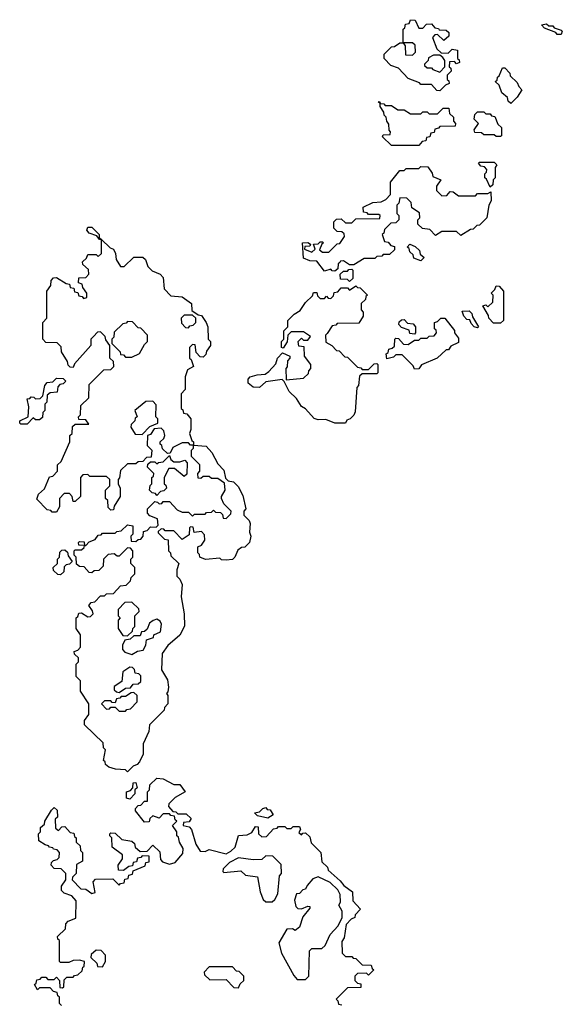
# Model space of a CAD drawing. Extents: x 2106670 to 2323771, y 35271 to 224896.
# Tile 340 of 419: x 2281670 to 2284260, y 147431 to 152130. Entities that reach past the tile are written whole.
import ezdxf

# ---------------------------------------------------------------- set-up
doc = ezdxf.new("R2010")
doc.units = 0

msp = doc.modelspace()

# ---------------------------------------------------------------- linework, layer by layer
at = {"layer": '0CON20XD'}
for points in [[(2283675, 151790), (2283661.7, 151791.7), (2283635, 151820), (2283585, 151820), (2283578.3, 151828.3), (2283525, 151850), (2283478.3, 151898.3), (2283441.7, 151911.7), (2283410, 151945), (2283410, 151965), (2283445, 152000), (2283458.3, 152001.7), (2283485, 152020), (2283500, 152020), (2283500, 152085), (2283508.3, 152091.7), (2283511.7, 152108.3), (2283528.3, 152111.7), (2283535, 152130), (2283558.3, 152128.3), (2283575, 152090), (2283595, 152090), (2283611.7, 152108.3), (2283635, 152110), (2283651.7, 152091.7), (2283668.3, 152088.3), (2283671.7, 152081.7), (2283705, 152080), (2283718.3, 152068.3), (2283718.3, 152051.7), (2283695, 152030), (2283665, 152060), (2283651.7, 152058.3), (2283640, 152045), (2283661.7, 151991.7), (2283681.7, 151971.7), (2283715, 151970), (2283735, 151990), (2283760, 151985), (2283760, 151945), (2283768.3, 151938.3), (2283770, 151925), (2283755, 151920), (2283745, 151930), (2283721.7, 151928.3), (2283720, 151905), (2283728.3, 151898.3), (2283730, 151885), (2283710, 151865), (2283710, 151845), (2283718.3, 151838.3), (2283720, 151825), (2283701.7, 151818.3), (2283675, 151790)], [(2284255, 152060), (2284235, 152060), (2284228.3, 152068.3), (2284175, 152090), (2284160, 152105), (2284185, 152110), (2284195, 152100), (2284215, 152100), (2284221.7, 152091.7), (2284255, 152080), (2284260, 152075), (2284255, 152060)], [(2283545, 151960), (2283560, 151975), (2283558.3, 152008.3), (2283545, 152020), (2283500, 152020), (2283510, 152005), (2283511.7, 151961.7), (2283545, 151960)], [(2283675, 151880), (2283700, 151905), (2283700, 151935), (2283690, 151950), (2283675, 151960), (2283645, 151960), (2283621.7, 151948.3), (2283620, 151935), (2283601.7, 151918.3), (2283601.7, 151911.7), (2283615, 151900), (2283635, 151900), (2283641.7, 151891.7), (2283675, 151880)], [(2284015, 151730), (2284001.7, 151741.7), (2283998.3, 151758.3), (2283971.7, 151781.7), (2283958.3, 151818.3), (2283940, 151835), (2283948.3, 151841.7), (2283950, 151855), (2283958.3, 151861.7), (2283975, 151900), (2283985, 151900), (2284010, 151875), (2284011.7, 151861.7), (2284045, 151830), (2284051.7, 151811.7), (2284067.5, 151795), (2284045, 151760), (2284015, 151730)], [(2283575, 151530), (2283445, 151530), (2283401.7, 151571.7), (2283405, 151580), (2283438.3, 151581.7), (2283440, 151595), (2283433, 151603), (2283431.7, 151631.7), (2283422.5, 151645), (2283420, 151665), (2283410, 151675), (2283408.3, 151688.3), (2283390, 151715), (2283390, 151730), (2283381.7, 151738.3), (2283388.3, 151738.3), (2283390, 151730), (2283408.3, 151728.3), (2283415, 151720), (2283445, 151720), (2283475, 151700), (2283505, 151700), (2283535, 151680), (2283585, 151680), (2283595, 151690), (2283615, 151690), (2283625, 151680), (2283665, 151680), (2283691.7, 151708.3), (2283718.3, 151708.3), (2283721.7, 151681.7), (2283740, 151665), (2283740, 151645), (2283750, 151635), (2283748.3, 151621.7), (2283675, 151620), (2283668.3, 151611.7), (2283651.7, 151608.3), (2283648.3, 151591.7), (2283631.7, 151588.3), (2283628.3, 151571.7), (2283611.7, 151568.3), (2283608.3, 151551.7), (2283591.7, 151548.3), (2283575, 151530)], [(2283965, 151572.5), (2283945, 151572.5), (2283935, 151580), (2283885, 151580), (2283875, 151590), (2283841.7, 151591.7), (2283840, 151605), (2283860, 151635), (2283840, 151655), (2283841.7, 151678.3), (2283855, 151690), (2283885, 151690), (2283895, 151680), (2283915, 151680), (2283921.7, 151671.7), (2283938.3, 151668.3), (2283951.7, 151631.7), (2283970, 151615), (2283970, 151575), (2283965, 151572.5)], [(2283915, 151330), (2283898.3, 151368.3), (2283890, 151375), (2283890, 151395), (2283898.3, 151401.7), (2283900, 151415), (2283888.3, 151428.3), (2283871.7, 151431.7), (2283860, 151445), (2283865, 151450), (2283935, 151450), (2283947.5, 151437.5), (2283940, 151425), (2283940, 151375), (2283930, 151365), (2283928.3, 151341.7), (2283915, 151330)], [(2283175, 150930), (2283161.7, 150931.7), (2283155, 150940), (2283125, 150930), (2283088.3, 150978.3), (2283055, 150980), (2283025, 150992.5), (2283020, 151065), (2283045, 151067.5), (2283058.3, 151058.3), (2283055, 151050), (2283031.7, 151048.3), (2283030, 151035), (2283065, 151020), (2283080, 151035), (2283071.7, 151058.3), (2283095, 151060), (2283105, 151070), (2283115, 151070), (2283120, 151065), (2283111.7, 151058.3), (2283101.7, 151031.7), (2283115, 151020), (2283145, 151020), (2283185, 151060), (2283198.3, 151061.7), (2283220, 151095), (2283218.3, 151108.3), (2283208.3, 151118.3), (2283185, 151120), (2283170, 151135), (2283170, 151165), (2283181.7, 151178.3), (2283205, 151180), (2283225, 151160), (2283255, 151160), (2283275, 151180), (2283388.3, 151181.7), (2283390, 151195), (2283385, 151200), (2283335, 151200), (2283328.3, 151208.3), (2283311.7, 151211.7), (2283310, 151235), (2283355, 151257.5), (2283395, 151260), (2283418.3, 151271.7), (2283440, 151295), (2283440, 151355), (2283485, 151410), (2283505, 151410), (2283515, 151420), (2283575, 151420), (2283585, 151430), (2283618.3, 151428.3), (2283638.3, 151398.3), (2283641.7, 151381.7), (2283680, 151365), (2283660, 151335), (2283660, 151315), (2283685, 151290), (2283708.3, 151291.7), (2283725, 151310), (2283738.3, 151308.3), (2283765, 151290), (2283845, 151290), (2283855, 151300), (2283905, 151300), (2283918.3, 151308.3), (2283920, 151265), (2283910, 151245), (2283900, 151185), (2283865, 151150), (2283851.7, 151148.3), (2283835, 151130), (2283821.7, 151128.3), (2283775, 151100), (2283755, 151120), (2283685, 151120), (2283655, 151100), (2283628.3, 151128.3), (2283593, 151133), (2283570, 151155), (2283570, 151175), (2283580, 151185), (2283578.3, 151208.3), (2283541.7, 151231.7), (2283538.3, 151258.3), (2283518.3, 151278.3), (2283485, 151280), (2283480, 151255), (2283470, 151245), (2283470, 151205), (2283480, 151195), (2283480, 151175), (2283465, 151160), (2283441.7, 151158.3), (2283411.7, 151128.3), (2283408.3, 151111.7), (2283400, 151105), (2283411.7, 151071.7), (2283428.3, 151068.3), (2283441.7, 151051.7), (2283458.3, 151048.3), (2283458.3, 151031.7), (2283435, 151010), (2283405, 151010), (2283398.3, 151001.7), (2283375, 151000), (2283365, 150990), (2283315, 150990), (2283265, 150960), (2283245, 150960), (2283215, 150980), (2283201.7, 150978.3), (2283198.3, 150971.7), (2283190, 150965), (2283188.3, 150941.7), (2283175, 150930)], [(2282185, 148540), (2282175, 148550), (2282127, 148553), (2282095, 148562.5), (2282080, 148575), (2282078.3, 148588.3), (2282070, 148595), (2282080, 148645), (2282070, 148655), (2282068.3, 148678.3), (2281980, 148765), (2281980, 148785), (2282000, 148815), (2282000, 148865), (2281960, 148925), (2281960, 148975), (2281940, 148995), (2281940, 149055), (2281950, 149065), (2281950, 149085), (2281931.7, 149101.7), (2281930, 149115), (2281948.3, 149121.7), (2281960, 149135), (2281960, 149195), (2281940, 149225), (2281940, 149275), (2281948.3, 149281.7), (2281951.7, 149298.3), (2281965, 149300), (2281995, 149280), (2282008.3, 149281.7), (2282020, 149295), (2282018.3, 149308.3), (2282000, 149335), (2282011.7, 149348.3), (2282028.3, 149351.7), (2282055, 149380), (2282075, 149380), (2282085, 149390), (2282118.3, 149391.7), (2282151.7, 149428.3), (2282178.3, 149431.7), (2282198.3, 149451.7), (2282201.7, 149468.3), (2282220, 149485), (2282220, 149515), (2282200, 149535), (2282200, 149555), (2282210, 149565), (2282210, 149595), (2282198.3, 149608.3), (2282185, 149610), (2282145, 149570), (2282135, 149570), (2282121.7, 149581.7), (2282091.7, 149578.3), (2282070, 149555), (2282068.3, 149521.7), (2282048.3, 149501.7), (2282025, 149500), (2282015, 149490), (2282001.7, 149491.7), (2281978.3, 149518.3), (2281955, 149520), (2281941.7, 149531.7), (2281940, 149565), (2281930, 149575), (2281930, 149595), (2281935, 149600), (2281965, 149600), (2281978.3, 149611.7), (2281980, 149620), (2281951.7, 149621.7), (2281950, 149635), (2281955, 149640), (2281978.3, 149638.3), (2281980, 149620), (2281985, 149620), (2282001.7, 149638.3), (2282030, 149650), (2282045, 149670), (2282058.3, 149671.7), (2282065, 149680), (2282125, 149680), (2282133, 149687), (2282155, 149690), (2282185, 149720), (2282210, 149715), (2282210, 149675), (2282200, 149665), (2282201.7, 149641.7), (2282225, 149640), (2282235, 149650), (2282248.3, 149651.7), (2282260, 149665), (2282261.7, 149688.3), (2282278.3, 149691.7), (2282295, 149710), (2282321.7, 149708.3), (2282331.7, 149718.3), (2282328.3, 149748.3), (2282291.7, 149761.7), (2282280, 149775), (2282280, 149795), (2282315, 149830), (2282328.3, 149828.3), (2282335, 149820), (2282348.3, 149821.7), (2282355, 149830), (2282385, 149830), (2282421.7, 149791.7), (2282445, 149780), (2282475, 149780), (2282495, 149760), (2282505, 149770), (2282555, 149770), (2282561.7, 149778.3), (2282585, 149780), (2282595, 149790), (2282605, 149780), (2282628.3, 149778.3), (2282638.3, 149768.3), (2282641.7, 149751.7), (2282655, 149750), (2282678.3, 149771.7), (2282680, 149785), (2282645, 149820), (2282632.5, 149845), (2282632.5, 149855), (2282650, 149885), (2282648.3, 149918.3), (2282615, 149940), (2282585, 149940), (2282575, 149950), (2282545, 149950), (2282535, 149940), (2282521.7, 149941.7), (2282520, 149965), (2282530, 149975), (2282530, 150005), (2282490, 150045), (2282490, 150075), (2282500, 150085), (2282500, 150100), (2282485, 150100), (2282475, 150110), (2282445, 150110), (2282401.7, 150088.3), (2282388.3, 150061.7), (2282375, 150060), (2282351.7, 150081.7), (2282348.3, 150098.3), (2282340, 150105), (2282340, 150115), (2282358.3, 150131.7), (2282362.5, 150145), (2282358.3, 150168.3), (2282345, 150180), (2282311.7, 150178.3), (2282295, 150150), (2282280, 150145), (2282278.3, 150098.3), (2282300, 150075), (2282298.3, 150041.7), (2282275, 150040), (2282258.3, 150021.7), (2282235, 150020), (2282225, 150010), (2282185, 150010), (2282151.7, 149978.3), (2282147, 149943), (2282140, 149935), (2282140, 149915), (2282150, 149895), (2282150, 149855), (2282121.7, 149808.3), (2282118.3, 149791.7), (2282105, 149790), (2282091.7, 149801.7), (2282090, 149835), (2282080, 149845), (2282080, 149885), (2282100, 149905), (2282100, 149935), (2282085, 149950), (2282005, 149950), (2281995, 149960), (2281971.7, 149958.3), (2281960, 149945), (2281960, 149855), (2281935, 149830), (2281925, 149830), (2281920, 149855), (2281908.3, 149868.3), (2281881.7, 149868.3), (2281860, 149845), (2281860, 149805), (2281845, 149780), (2281825, 149780), (2281818.3, 149788.3), (2281801.7, 149791.7), (2281751.7, 149841.7), (2281760, 149865), (2281788.3, 149891.7), (2281811.7, 149948.3), (2281828.3, 149951.7), (2281850, 149975), (2281850, 150005), (2281868.3, 150021.7), (2281910, 150115), (2281910, 150145), (2281920, 150155), (2281921.7, 150188.3), (2281935, 150200), (2282000, 150200), (2281985, 150220), (2281951.7, 150221.7), (2281950, 150235), (2281960, 150245), (2281961.7, 150288.3), (2282000, 150325), (2282001.7, 150388.3), (2282071.7, 150458.3), (2282105, 150460), (2282120, 150475), (2282118.3, 150498.3), (2282100, 150515), (2282100, 150575), (2282081.7, 150601.7), (2282078.3, 150618.3), (2282055, 150640), (2282041.7, 150638.3), (2282021.7, 150618.3), (2282010, 150605), (2282010, 150575), (2281931.7, 150488.3), (2281925, 150470), (2281911.7, 150471.7), (2281901.7, 150481.7), (2281898.3, 150498.3), (2281870, 150545), (2281868.3, 150568.3), (2281848.3, 150588.3), (2281795, 150590), (2281780, 150605), (2281780, 150685), (2281800, 150705), (2281800, 150835), (2281818.3, 150861.7), (2281820, 150885), (2281831.7, 150898.3), (2281845, 150900), (2281891.7, 150871.7), (2281908.3, 150868.3), (2281911.7, 150851.7), (2281928.3, 150848.3), (2281931.7, 150831.7), (2281948.3, 150828.3), (2281951.7, 150811.7), (2281968.3, 150808.3), (2281975, 150800), (2281990, 150805), (2281990, 150825), (2281971.7, 150851.7), (2281968.3, 150868.3), (2281950, 150875), (2281951.7, 150898.3), (2281985, 150900), (2282000, 150915), (2281998.3, 150938.3), (2281971.7, 150961.7), (2281970, 150975), (2281988.3, 150991.7), (2281995, 151010), (2282035, 151010), (2282045, 151000), (2282060, 151015), (2282060.3, 151080.3), (2282051.7, 151081.7), (2282038.3, 151098.3), (2282001.7, 151111.7), (2281990, 151125), (2281995, 151140), (2282015, 151140), (2282050, 151105), (2282050, 151090), (2282060.3, 151080.3), (2282101.7, 151041.7), (2282117.5, 151035), (2282127.5, 151015), (2282130, 150985), (2282151.7, 150951.7), (2282168.3, 150951.7), (2282215, 150997.5), (2282257, 150997), (2282270, 150985), (2282281.7, 150951.7), (2282301.7, 150931.7), (2282340, 150915), (2282355, 150900), (2282360, 150845), (2282391.7, 150811.7), (2282445, 150807.5), (2282490, 150775), (2282491.7, 150741.7), (2282521.7, 150721.7), (2282538.3, 150718.3), (2282560, 150685), (2282567.5, 150665), (2282570, 150605), (2282580, 150595), (2282580, 150575), (2282561.7, 150548.3), (2282558.3, 150531.7), (2282545, 150520), (2282531.7, 150521.7), (2282511.7, 150541.7), (2282508.3, 150578.3), (2282495, 150580), (2282480, 150565), (2282480, 150515), (2282488.3, 150508.3), (2282500, 150475), (2282471.7, 150458.3), (2282460, 150425), (2282460, 150365), (2282440, 150345), (2282440, 150275), (2282448.3, 150268.3), (2282451.7, 150251.7), (2282468.3, 150248.3), (2282487.5, 150225), (2282487.5, 150175), (2282480, 150155), (2282491.7, 150121.7), (2282500, 150115), (2282500, 150100), (2282560, 150095), (2282587.5, 150065), (2282615, 150010), (2282645, 149980), (2282651.7, 149941.7), (2282665, 149930), (2282690, 149925), (2282713, 149903), (2282735, 149860), (2282750, 149795), (2282740, 149785), (2282740, 149765), (2282765, 149740), (2282770, 149725), (2282767.5, 149685), (2282772.5, 149665), (2282767.5, 149635), (2282745, 149613.3), (2282728.3, 149611.7), (2282711.7, 149598.3), (2282697.5, 149565), (2282685, 149553.3), (2282655, 149550), (2282633, 149553), (2282625, 149560), (2282556.7, 149553.3), (2282530, 149565), (2282528.3, 149578.3), (2282520, 149585), (2282520, 149615), (2282538.3, 149621.7), (2282553, 149647), (2282551.7, 149671.7), (2282538.3, 149688.3), (2282502.5, 149682.5), (2282498.3, 149708.3), (2282485, 149710), (2282480, 149705), (2282478.3, 149671.7), (2282445, 149650), (2282405, 149690), (2282365, 149690), (2282358.3, 149698.3), (2282345, 149700), (2282331.7, 149688.3), (2282331.7, 149681.7), (2282361.7, 149651.7), (2282378.3, 149648.3), (2282380, 149595), (2282390, 149585), (2282391.7, 149571.7), (2282430, 149535), (2282420, 149505), (2282420, 149475), (2282435, 149460), (2282446.2, 149435), (2282440, 149375), (2282455.8, 149295), (2282456.4, 149236.4), (2282435, 149192.5), (2282376.4, 149143.6), (2282350, 149105), (2282347, 149027), (2282375, 148980), (2282380, 148945), (2282377, 148923), (2282370, 148915), (2282377.5, 148905), (2282376.7, 148865), (2282361.7, 148848.3), (2282360, 148835), (2282290, 148765), (2282286.4, 148733.6), (2282260, 148675), (2282260, 148625), (2282241.7, 148588.3), (2282230, 148575), (2282211.7, 148568.3), (2282185, 148540)], [(2283585, 150980), (2283551.7, 150991.7), (2283548.3, 151008.3), (2283531.7, 151021.7), (2283528.3, 151038.3), (2283520, 151045), (2283531.7, 151058.3), (2283558.3, 151048.3), (2283578.3, 151028.3), (2283581.7, 151011.7), (2283600, 150995), (2283585, 150980)], [(2283245, 150880), (2283235, 150890), (2283201.7, 150891.7), (2283200, 150915), (2283215, 150930), (2283235, 150930), (2283241.7, 150938.3), (2283255, 150940), (2283260, 150935), (2283260, 150895), (2283245, 150880)], [(2283175, 150203.8), (2283131.7, 150221.7), (2283095, 150221.2), (2283075, 150227.5), (2283033.6, 150273.6), (2283015, 150284), (2282991.9, 150321.9), (2282956, 150355), (2282933, 150403), (2282922.5, 150412.5), (2282845, 150402.5), (2282814.2, 150374.2), (2282785, 150376.7), (2282760, 150395), (2282760, 150415), (2282770, 150425), (2282804.1, 150435.9), (2282841.7, 150438.3), (2282859.3, 150450.7), (2282892.5, 150487.5), (2282900, 150515), (2282925, 150540), (2282960, 150525), (2282960, 150515), (2282948.3, 150501.7), (2282947, 150473), (2282940, 150465), (2282941.7, 150411.7), (2283025, 150420), (2283048.3, 150441.7), (2283050, 150455), (2283060, 150465), (2283060, 150485), (2283030, 150525), (2283028.3, 150568.3), (2283001.7, 150571.7), (2283000, 150595), (2283015, 150610), (2283025, 150600), (2283045, 150600), (2283058.3, 150618.3), (2283025, 150640), (2282965, 150640), (2282950, 150625), (2282947, 150593), (2282928.3, 150561.7), (2282920, 150565), (2282920, 150595), (2282930, 150605), (2282930, 150645), (2282950, 150665), (2282950, 150695), (2282980, 150725), (2283008.3, 150741.7), (2283035, 150780), (2283068.3, 150811.7), (2283071.7, 150828.3), (2283088.3, 150828.3), (2283091.7, 150811.7), (2283105, 150800), (2283125, 150800), (2283135, 150810), (2283141.7, 150801.7), (2283155, 150800), (2283168.3, 150811.7), (2283171.7, 150828.3), (2283188.3, 150831.7), (2283205, 150850), (2283235, 150850), (2283245, 150840), (2283275, 150860), (2283281.7, 150851.7), (2283295, 150850), (2283330, 150815), (2283321.7, 150808.3), (2283320, 150795), (2283300, 150775), (2283300, 150745), (2283310, 150735), (2283310, 150715), (2283288.3, 150681.7), (2283185, 150680), (2283178.3, 150671.7), (2283161.7, 150668.3), (2283137, 150633), (2283130, 150625), (2283131.7, 150591.7), (2283160, 150575), (2283181.7, 150551.7), (2283195, 150550), (2283221.7, 150521.7), (2283235, 150520), (2283281.7, 150471.7), (2283298.3, 150468.3), (2283305, 150460), (2283335, 150460), (2283361.7, 150488.3), (2283375, 150490), (2283380, 150485), (2283380, 150445), (2283375, 150440), (2283305, 150440), (2283291.7, 150428.3), (2283286.7, 150385), (2283280, 150375), (2283271.7, 150258.3), (2283265, 150243.3), (2283247.5, 150225), (2283231.7, 150218.3), (2283225, 150204), (2283175, 150203.8)], [(2283931.7, 150681.7), (2283910, 150705), (2283908.3, 150718.3), (2283880, 150765), (2283895, 150770), (2283905, 150760), (2283928.3, 150781.7), (2283930, 150815), (2283920, 150825), (2283938.3, 150841.7), (2283945, 150860), (2283958.3, 150858.3), (2283980, 150835), (2283980, 150695), (2283965, 150682.5), (2283931.7, 150681.7)], [(2283855, 150660), (2283840, 150665), (2283825, 150680), (2283818.3, 150698.3), (2283805, 150700), (2283790, 150715), (2283781.7, 150738.3), (2283815, 150740), (2283828.3, 150728.3), (2283831.7, 150711.7), (2283860, 150665), (2283855, 150660)], [(2282205, 150520), (2282242.5, 150537.5), (2282265, 150580), (2282280, 150595), (2282280, 150625), (2282248.3, 150658.3), (2282235, 150660), (2282208.3, 150688.3), (2282185, 150690), (2282178.3, 150681.7), (2282161.7, 150678.3), (2282121.7, 150638.3), (2282120, 150615), (2282110, 150605), (2282110, 150585), (2282150, 150545), (2282151.7, 150531.7), (2282165, 150530), (2282175, 150520), (2282205, 150520)], [(2282475, 150660), (2282481.7, 150668.3), (2282498.3, 150671.7), (2282510, 150685), (2282510, 150705), (2282495, 150720), (2282455, 150720), (2282440, 150705), (2282441.7, 150681.7), (2282461.7, 150661.7), (2282475, 150660)], [(2283555, 150462.5), (2283548.3, 150478.3), (2283495, 150530), (2283465, 150530), (2283455, 150520), (2283421.7, 150511.7), (2283420, 150535), (2283428.3, 150541.7), (2283431.7, 150558.3), (2283448.3, 150561.7), (2283458.3, 150571.7), (2283460, 150605), (2283465, 150610), (2283478.3, 150608.3), (2283501.7, 150581.7), (2283525, 150580), (2283555, 150600), (2283575, 150600), (2283585, 150610), (2283615, 150610), (2283625, 150620), (2283648.3, 150621.7), (2283660, 150635), (2283658.3, 150648.3), (2283650, 150655), (2283650, 150685), (2283665, 150690), (2283680, 150705), (2283700, 150705), (2283745, 150646.7), (2283746, 150636), (2283765, 150610), (2283765, 150590), (2283727.5, 150572.5), (2283716.2, 150555), (2283706.1, 150553.9), (2283663.3, 150515), (2283587.5, 150482.5), (2283575, 150463.3), (2283555, 150462.5)], [(2283555, 150630), (2283531.7, 150631.7), (2283528.3, 150648.3), (2283491.7, 150661.7), (2283480, 150675), (2283481.7, 150688.3), (2283491.7, 150698.3), (2283505, 150700), (2283521.7, 150681.7), (2283548.3, 150678.3), (2283560, 150665), (2283560, 150635), (2283555, 150630)], [(2281705, 150200), (2281675, 150200), (2281670, 150205), (2281670, 150215), (2281710, 150235), (2281713, 150283), (2281705, 150320), (2281718.3, 150321.7), (2281725, 150330), (2281738.3, 150328.3), (2281745, 150320), (2281768.3, 150321.7), (2281780, 150335), (2281790, 150385), (2281801.7, 150398.3), (2281828.3, 150401.7), (2281845, 150420), (2281878.3, 150418.3), (2281890, 150405), (2281878.3, 150391.7), (2281861.7, 150388.3), (2281851.7, 150378.3), (2281848.3, 150351.7), (2281815, 150350), (2281801.7, 150338.3), (2281800, 150305), (2281790, 150295), (2281790, 150265), (2281780, 150255), (2281778.3, 150231.7), (2281765, 150220), (2281745, 150220), (2281735, 150230), (2281705, 150200)], [(2282255, 150150), (2282291.7, 150188.3), (2282330, 150205), (2282330, 150225), (2282320, 150235), (2282321.7, 150291.7), (2282305, 150310), (2282271.7, 150308.3), (2282220, 150265), (2282230, 150235), (2282221.7, 150228.3), (2282220, 150215), (2282201.7, 150198.3), (2282200, 150185), (2282221.7, 150151.7), (2282255, 150150)], [(2282325, 149860), (2282318.3, 149868.3), (2282301.7, 149871.7), (2282290, 149885), (2282293, 149907), (2282300, 149915), (2282300, 149945), (2282308.3, 149951.7), (2282310, 149965), (2282280, 149995), (2282281.7, 150008.3), (2282295, 150020), (2282315, 150020), (2282325, 150010), (2282333, 150017), (2282355, 150020), (2282385, 150050), (2282391.7, 150031.7), (2282405, 150020), (2282435, 150020), (2282458.3, 150028.3), (2282470, 150015), (2282468.3, 149961.7), (2282455, 149950), (2282408.3, 149988.3), (2282381.7, 149988.3), (2282360, 149945), (2282360, 149915), (2282368.3, 149908.3), (2282370, 149895), (2282358.3, 149881.7), (2282341.7, 149878.3), (2282325, 149860)], [(2281865, 149480), (2281851.7, 149481.7), (2281831.7, 149501.7), (2281830, 149515), (2281850, 149535), (2281850, 149555), (2281860, 149565), (2281861.7, 149588.3), (2281871.7, 149598.3), (2281885, 149600), (2281898.3, 149588.3), (2281901.7, 149571.7), (2281920, 149545), (2281908.3, 149531.7), (2281891.7, 149528.3), (2281881.7, 149518.3), (2281880, 149495), (2281865, 149480)], [(2282185, 149190), (2282208.3, 149211.7), (2282210, 149225), (2282220, 149235), (2282220, 149285), (2282240, 149305), (2282238.3, 149318.3), (2282205, 149350), (2282171.7, 149348.3), (2282140, 149315), (2282140, 149285), (2282150, 149275), (2282140, 149265), (2282140, 149225), (2282161.7, 149191.7), (2282185, 149190)], [(2282205, 149100), (2282233, 149117), (2282259.3, 149120.7), (2282272.5, 149145), (2282275, 149170), (2282308.3, 149181.7), (2282310, 149195), (2282341.7, 149208.3), (2282346.7, 149245), (2282340, 149260), (2282325, 149270), (2282307.5, 149262.5), (2282290, 149250), (2282278.3, 149221.7), (2282265, 149210), (2282251.7, 149208.3), (2282245, 149190), (2282215, 149190), (2282197, 149173), (2282171.7, 149168.3), (2282160, 149145), (2282160, 149125), (2282171.7, 149111.7), (2282205, 149100)], [(2282145, 148920), (2282175, 148940), (2282198.3, 148941.7), (2282211.7, 148958.3), (2282235, 148960), (2282248.3, 148971.7), (2282248.3, 148998.3), (2282238.3, 149008.3), (2282221.7, 149011.7), (2282218.3, 149028.3), (2282208.3, 149038.3), (2282195, 149040), (2282161.7, 149018.3), (2282158.3, 148971.7), (2282121.7, 148948.3), (2282121.7, 148931.7), (2282131.7, 148921.7), (2282145, 148920)], [(2282175, 148830), (2282181.7, 148838.3), (2282198.3, 148841.7), (2282230, 148875), (2282230, 148905), (2282215, 148920), (2282201.7, 148918.3), (2282175, 148900), (2282155, 148900), (2282148.3, 148891.7), (2282131.7, 148888.3), (2282125, 148870), (2282111.7, 148871.7), (2282105, 148880), (2282075, 148880), (2282060, 148865), (2282085, 148840), (2282098.3, 148841.7), (2282105, 148850), (2282125, 148850), (2282145, 148830), (2282175, 148830)], [(2282195, 148410), (2282180, 148415), (2282180, 148445), (2282198.3, 148451.7), (2282210, 148465), (2282211.7, 148488.3), (2282225, 148490), (2282230, 148465), (2282220, 148455), (2282220, 148435), (2282195, 148410)], [(2282205, 148210), (2282218.3, 148198.3), (2282221.7, 148181.7), (2282245, 148160), (2282278.3, 148161.7), (2282305, 148190), (2282338.3, 148158.3), (2282341.7, 148121.7), (2282351.7, 148111.7), (2282385, 148100), (2282412.5, 148107.5), (2282448.3, 148151.7), (2282450, 148175), (2282432.5, 148205), (2282428.3, 148228.3), (2282420, 148235), (2282420, 148255), (2282400, 148285), (2282420, 148305), (2282411.7, 148311.7), (2282408.3, 148328.3), (2282391.7, 148331.7), (2282385, 148340), (2282355, 148340), (2282335, 148320), (2282305, 148330), (2282291.7, 148318.3), (2282288.3, 148301.7), (2282265, 148300), (2282222.5, 148355), (2282222.5, 148365), (2282235, 148380), (2282248.3, 148381.7), (2282265, 148400), (2282280, 148400), (2282280, 148445), (2282290, 148455), (2282291.7, 148478.3), (2282325, 148510), (2282355, 148506.7), (2282405, 148480), (2282435, 148480), (2282460, 148445), (2282411.7, 148418.3), (2282381.7, 148388.3), (2282380, 148375), (2282401.7, 148351.7), (2282415, 148350), (2282425, 148340), (2282465, 148340), (2282488.3, 148318.3), (2282478.3, 148301.7), (2282451.7, 148298.3), (2282450, 148285), (2282478.3, 148278.3), (2282490, 148265), (2282510, 148195), (2282531.7, 148161.7), (2282555, 148160), (2282575, 148170), (2282655, 148150), (2282678.3, 148161.7), (2282698.3, 148181.7), (2282715, 148237.5), (2282755, 148240), (2282778.3, 148251.7), (2282795, 148280), (2282808.3, 148278.3), (2282810, 148245), (2282825, 148230), (2282848.3, 148231.7), (2282881.7, 148268.3), (2282898.3, 148271.7), (2282905, 148280), (2282935, 148280), (2282945, 148270), (2282965, 148270), (2282975, 148280), (2283005, 148280), (2283010, 148265), (2283001.7, 148251.7), (2283015, 148240), (2283021.7, 148248.3), (2283035, 148250), (2283055, 148230), (2283061.7, 148201.7), (2283107.5, 148155), (2283111.7, 148111.7), (2283140, 148085), (2283141.7, 148071.7), (2283200, 148020), (2283217.5, 147997.5), (2283258.3, 147968.3), (2283260, 147925), (2283297.5, 147885), (2283271.7, 147858.3), (2283270, 147845), (2283251.7, 147838.3), (2283228.3, 147811.7), (2283218.3, 147748.3), (2283208.3, 147731.7), (2283210, 147675), (2283225, 147660), (2283255, 147660), (2283261.7, 147651.7), (2283275, 147650), (2283305, 147620), (2283348.3, 147618.3), (2283351.7, 147601.7), (2283360, 147595), (2283335, 147570), (2283325, 147580), (2283281.7, 147578.3), (2283270, 147565), (2283270, 147545), (2283281.7, 147531.7), (2283298.3, 147528.3), (2283298.3, 147511.7), (2283235, 147510), (2283180, 147455), (2283188.3, 147448.3), (2283191.7, 147431.7), (2283208.3, 147428.3)], [(2281870, 147425), (2281860, 147435), (2281860, 147465), (2281851.7, 147471.7), (2281848.3, 147488.3), (2281831.7, 147491.7), (2281815, 147510), (2281765, 147510), (2281755, 147500), (2281740, 147525), (2281748.3, 147531.7), (2281751.7, 147548.3), (2281768.3, 147551.7), (2281775, 147560), (2281795, 147560), (2281805, 147550), (2281835, 147550), (2281845, 147560), (2281860, 147545), (2281861.7, 147511.7), (2281875, 147510), (2281880, 147515), (2281881.7, 147548.3), (2281895, 147560), (2281925, 147560), (2281931.7, 147568.3), (2281948.3, 147571.7), (2281968.3, 147591.7), (2281971.7, 147608.3), (2281978.3, 147611.7), (2281980, 147635), (2281955, 147642.5), (2281925, 147640), (2281905, 147630), (2281865, 147630), (2281860, 147635), (2281860, 147735), (2281851.7, 147741.7), (2281850, 147755), (2281888.3, 147791.7), (2281890, 147815), (2281901.7, 147828.3), (2281938.3, 147841.7), (2281940, 147925), (2281918.3, 147948.3), (2281881.7, 147961.7), (2281870, 147975), (2281870, 147995), (2281890, 148025), (2281890, 148055), (2281868.3, 148078.3), (2281835, 148080), (2281820, 148095), (2281821.7, 148108.3), (2281831.7, 148118.3), (2281848.3, 148121.7), (2281858.3, 148131.7), (2281860, 148155), (2281848.3, 148168.3), (2281831.7, 148171.7), (2281828.3, 148178.3), (2281811.7, 148181.7), (2281808.3, 148188.3), (2281791.7, 148191.7), (2281761.7, 148211.7), (2281760, 148245), (2281770, 148255), (2281770, 148275), (2281788.3, 148291.7), (2281790, 148305), (2281821.7, 148358.3), (2281835, 148370), (2281848.3, 148358.3), (2281850, 148325), (2281840, 148315), (2281841.7, 148271.7), (2281855, 148260), (2281871.7, 148278.3), (2281885, 148280), (2281911.7, 148251.7), (2281928.3, 148248.3), (2281931.7, 148231.7), (2281940, 148225), (2281940, 148205), (2281958.3, 148188.3), (2281960, 148165), (2281970, 148155), (2281970, 148115), (2281941.7, 148098.3), (2281940, 148055), (2281921.7, 148038.3), (2281920, 148025), (2281961.7, 147981.7), (2281985, 147980), (2282015, 147960), (2282030, 147965), (2282020, 148015), (2282031.7, 148028.3), (2282115, 148030), (2282145, 148000), (2282151.7, 148008.3), (2282168.3, 148011.7), (2282171.7, 148028.3), (2282188.3, 148031.7), (2282191.7, 148048.3), (2282208.3, 148051.7), (2282211.7, 148068.3), (2282268.3, 148091.7), (2282271.7, 148108.3), (2282288.3, 148111.7), (2282288.3, 148138.3), (2282255, 148140), (2282248.3, 148131.7), (2282231.7, 148128.3), (2282228.3, 148111.7), (2282211.7, 148108.3), (2282208.3, 148091.7), (2282191.7, 148088.3), (2282165, 148070), (2282141.7, 148071.7), (2282140, 148095), (2282160, 148125), (2282160, 148145), (2282111.7, 148181.7), (2282110, 148225), (2282100, 148235), (2282100, 148245), (2282105, 148250), (2282125, 148247.5), (2282158.3, 148218.3), (2282205, 148210)], [(2282855, 148320), (2282805, 148330), (2282790, 148345), (2282815, 148350), (2282830, 148365), (2282845, 148370), (2282851.7, 148361.7), (2282865, 148360), (2282880, 148335), (2282855, 148320)], [(2282875, 147920), (2282888.3, 147931.7), (2282901.7, 147958.3), (2282910, 148045), (2282920, 148055), (2282918.3, 148098.3), (2282878.3, 148138.3), (2282845, 148140), (2282825, 148122.5), (2282785, 148120), (2282715, 148130), (2282671.7, 148108.3), (2282641.7, 148078.3), (2282640, 148065), (2282645, 148060), (2282725, 148067.5), (2282748, 148048), (2282805, 148040), (2282818.3, 147968.3), (2282831.7, 147931.7), (2282845, 147920), (2282875, 147920)], [(2283035, 147550), (2283050, 147565), (2283053, 147687), (2283065, 147697.5), (2283111.7, 147698.3), (2283128.3, 147711.7), (2283152.5, 147765), (2283190, 147805), (2283210, 147845), (2283210, 147875), (2283193.3, 147905), (2283201.7, 147918.3), (2283200, 147955), (2283188.3, 147978.3), (2283152.5, 148012.5), (2283095, 148040), (2283070, 148030), (2283041.7, 147998.3), (2283035, 147980), (2283021.7, 147978.3), (2283005, 147960), (2282991.7, 147958.3), (2282982.5, 147927.5), (2282987.5, 147897.5), (2282998.3, 147888.3), (2283015, 147887.5), (2283045, 147900), (2283055, 147897.5), (2283055, 147890), (2283021.7, 147848.3), (2283005, 147800), (2282985, 147783.3), (2282971.7, 147791.7), (2282945, 147790), (2282907.5, 147725), (2282920, 147675), (2282978, 147568), (2282995, 147550), (2283035, 147550)], [(2282065, 147610), (2282080, 147635), (2282080, 147665), (2282058.3, 147688.3), (2282035, 147690), (2282011.7, 147668.3), (2282010, 147655), (2282038.3, 147628.3), (2282041.7, 147611.7), (2282065, 147610)], [(2282715, 147510), (2282721.7, 147528.3), (2282740, 147545), (2282740, 147565), (2282718.3, 147588.3), (2282705, 147590), (2282685, 147610), (2282575, 147610), (2282550, 147585), (2282551.7, 147571.7), (2282578.3, 147548.3), (2282655, 147550), (2282691.7, 147511.7), (2282715, 147510)]]:
    msp.add_lwpolyline(points, dxfattribs=at)

doc.saveas('drawing.dxf')
